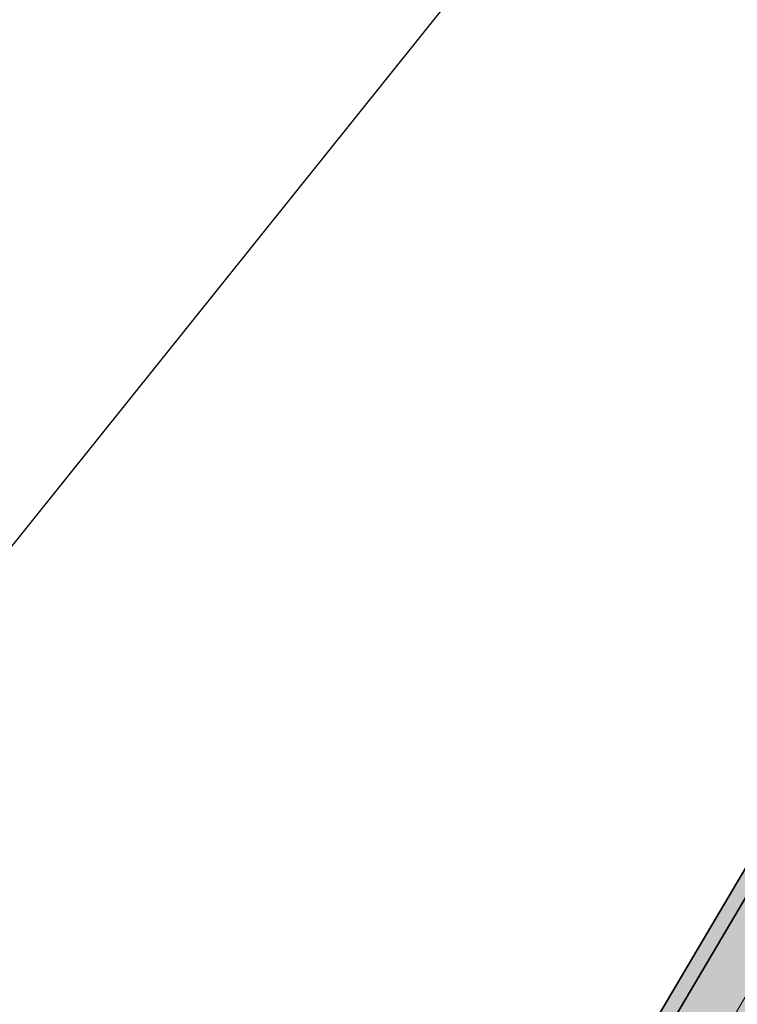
# Model space of a CAD drawing. Header units: metres. Extents: x 154038 to 155227, y 461678 to 462519.
# Tile 50 of 656: x 154293 to 154300, y 462054 to 462064. Entities that reach past the tile are written whole.
import ezdxf
from ezdxf import colors
from ezdxf.entities.mleader import LeaderData, LeaderLine
from ezdxf.math import Vec2, Vec3

# ---------------------------------------------------------------- set-up
doc = ezdxf.new("R2010")
doc.units = ezdxf.units.M
for name, color, linetype, lineweight in [('N-WE-KG-WERKGRENS-G', 1, 'Continuous', 35), ('N-WE-VH-KANTOPSLUITING_TROTTOIRBAND_130 150-G', 2, 'Continuous', 0), ('N-WE-VH-KANTVERHARDING_MOLGOOT-G', 6, 'Continuous', 18), ('N-WE-VH-VERHARDING_STRAATBAKSTEEN_Rijbaan-KV_DF-G', 160, 'Continuous', 35)]:
    doc.layers.add(name, color=color, linetype=linetype, lineweight=lineweight)
for name, color, linetype, lineweight, true_color in [('N-WE-VH-KANTOPSLUITING_TROTTOIRBAND_130 150-V', 7, 'Continuous', 5, 0xa7a8aa), ('N-WE-VH-KANTVERHARDING_MOLGOOT-V', 7, 'Continuous', 18, 0xb76059), ('N-WE-VH-VERHARDING_STRAATBAKSTEEN_Rijbaan-KV_DF-V', 7, 'Continuous', 18, 0xb33d26)]:
    doc.layers.add(name, color=color, linetype=linetype, lineweight=lineweight, true_color=true_color)
doc.layers.add('X-XX-AL-HULP-T', color=7, linetype='Continuous')
doc.styles.add('maatvoering', font='arial.ttf')

# ---------------------------------------------------------------- blocks, each defined once
blk = doc.blocks.new('_Dot')
at = {"color": 0, "linetype": 'ByBlock', "lineweight": -2}
blk.add_line((-0.5, 0), (-1, 0), dxfattribs=at)
at = {"color": 0, "linetype": 'ByBlock', "const_width": 0.5}
blk.add_lwpolyline([(-0.25, 0, 1), (0.25, 0, 1)], format="xyb", close=True, dxfattribs=at)

msp = doc.modelspace()

# ---------------------------------------------------------------- hatches: boundary and pattern name
at = {"layer": 'N-WE-VH-KANTOPSLUITING_TROTTOIRBAND_130 150-V'}
h = msp.add_hatch(color=256, dxfattribs=at)
h.dxf.hatch_style = 1
edge = h.paths.add_edge_path()
edge.add_arc((154316.7007223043, 462068.4799535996), 2.000000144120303, 252.7032247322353, 333.257784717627, ccw=False)
edge.add_arc((154313.1334630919, 462057.0210789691), 10.00129754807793, 72.70910643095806, 149.4192959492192)
edge.add_line((154304.5232118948, 462062.1092541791), (154281.4008986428, 462022.9723146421))
edge.add_line((154281.4008986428, 462022.9723146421), (154284.9895646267, 462020.85211158))
edge.add_line((154284.9895646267, 462020.85211158), (154283.8632318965, 462016.2799413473))
edge.add_line((154283.8632318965, 462016.2799413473), (154283.7182008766, 462016.3166251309))
edge.add_line((154283.7182008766, 462016.3166251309), (154284.8172414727, 462020.7796980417))
edge.add_line((154284.8172414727, 462020.7796980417), (154281.1954543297, 462022.9194692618))
edge.add_line((154281.1954543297, 462022.9194692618), (154304.2231416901, 462061.8962445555))
edge.add_arc((154313.1332879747, 462057.0098645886), 10.16205766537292, 72.72686998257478, 151.259360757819, ccw=False)
edge.add_arc((154316.700722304, 462068.4799536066), 1.85000015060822, 252.7032249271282, 333.2586910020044)
edge.add_line((154318.3528597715, 462067.6475220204), (154318.4868026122, 462067.5799993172))
at = {"layer": 'N-WE-VH-KANTVERHARDING_MOLGOOT-V'}
h = msp.add_hatch(color=256, dxfattribs=at)
h.dxf.hatch_style = 1
edge = h.paths.add_edge_path()
edge.add_line((154353.9603339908, 462153.7867322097), (154355.7628846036, 462164.1322223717))
edge.add_line((154355.7628846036, 462164.1322223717), (154352.1387758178, 462165.04183881))
edge.add_line((154352.1387758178, 462165.04183881), (154342.0407687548, 462124.7020604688))
edge.add_line((154342.0407687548, 462124.7020604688), (154335.4473333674, 462104.7467881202))
edge.add_line((154335.4473333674, 462104.7467881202), (154327.4245828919, 462085.3096333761))
edge.add_line((154327.4245828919, 462085.3096333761), (154318.4863874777, 462067.5791758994))
edge.add_arc((154316.7003034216, 462068.4804011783), 2.000575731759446, 251.8420764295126, 333.22532556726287, ccw=False)
edge.add_arc((154313.133468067, 462057.0210730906), 10.0013048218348, 72.88444778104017, 149.4192810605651)
edge.add_line((154304.52321193, 462062.1092542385), (154281.4008986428, 462022.9723146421))
edge.add_line((154281.4008986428, 462022.9723146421), (154281.8313814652, 462022.7179830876))
edge.add_line((154281.8313814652, 462022.7179830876), (154304.9536947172, 462061.8549226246))
edge.add_arc((154313.1328683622, 462057.0226231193), 9.500000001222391, 72.70322324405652, 149.4251791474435, ccw=False)
edge.add_arc((154316.700722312, 462068.4799534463), 2.49999999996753, 252.7032232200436, 333.2439932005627)
edge.add_line((154318.9330516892, 462067.3544733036), (154327.8795577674, 462085.1014164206))
edge.add_line((154327.8795577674, 462085.1014164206), (154335.9164138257, 462104.5727455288))
edge.add_line((154335.9164138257, 462104.5727455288), (154342.5212965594, 462124.562663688))
edge.add_line((154342.5212965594, 462124.562663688), (154352.5023382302, 462164.435079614))
edge.add_line((154352.5023382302, 462164.435079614), (154355.1934000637, 462163.7766586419))
edge.add_line((154355.1934000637, 462163.7766586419), (154353.4753339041, 462153.9082843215))
edge.add_line((154353.4753339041, 462153.9082843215), (154345.8849911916, 462123.5868862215))
edge.add_line((154345.8849911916, 462123.5868862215), (154339.1999770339, 462103.3544473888))
edge.add_line((154339.1999770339, 462103.3544473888), (154331.0643818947, 462083.6438977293))
edge.add_line((154331.0643818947, 462083.6438977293), (154321.4475125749, 462064.5671731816))
edge.add_line((154321.4475125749, 462064.5671731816), (154318.8886288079, 462060.2407197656))
edge.add_line((154318.8886288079, 462060.2407197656), (154316.4648734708, 462061.674251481))
edge.add_arc((154313.6649621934, 462056.9402788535), 5.499999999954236, 59.39777921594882, 149.4251789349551)
edge.add_line((154308.9296511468, 462059.7379259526), (154294.9713985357, 462036.112119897))
edge.add_arc((154299.7067095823, 462033.3144727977), 5.500000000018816, 149.4251789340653, 239.278439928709)
edge.add_line((154296.8969441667, 462028.5863422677), (154310.0954543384, 462020.7429214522))
edge.add_arc((154317.2452423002, 462033.5494498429), 14.66719595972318, 240.8257072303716, 248.928788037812)
edge.add_line((154311.9719746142, 462019.8629862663), (154334.2136220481, 462010.6888172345))
edge.add_arc((154336.310842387, 462015.7732706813), 5.500000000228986, 247.5849764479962, 256.0899883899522)
edge.add_line((154334.9886552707, 462010.434560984), (154350.479603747, 462006.5980660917))
edge.add_arc((154349.3978142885, 462002.2300308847), 4.500000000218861, 59.37977109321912, 76.08998839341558, ccw=False)
edge.add_line((154351.6898680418, 462006.102561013), (154352.3713960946, 462005.6991815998))
edge.add_arc((154355.1727951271, 462010.4322739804), 5.500000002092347, 239.3797710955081, 256.0899883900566)
edge.add_line((154353.8506080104, 462005.0935642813), (154356.8576089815, 462004.3488491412))
edge.add_line((154356.8576089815, 462004.3488491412), (154367.4052634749, 462001.6844520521))
edge.add_line((154367.4052634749, 462001.6844520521), (154370.4753142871, 462000.9089501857))
edge.add_arc((154371.819281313, 462006.2421981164), 5.499980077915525, 255.8560722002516, 334.798950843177)
edge.add_line((154376.7957691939, 462003.9003293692), (154378.8076092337, 462008.1754894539))
edge.add_arc((154373.8311063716, 462010.5173731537), 5.499999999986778, 334.7988763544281, 345.8749618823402)
edge.add_line((154379.1648164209, 462009.1751596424), (154402.0143723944, 462099.975099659))
edge.add_line((154402.0143723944, 462099.975099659), (154406.3783169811, 462098.8769249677))
edge.add_line((154406.3783169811, 462098.8769249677), (154396.8467126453, 462061.0000794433))
edge.add_line((154396.8467126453, 462061.0000794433), (154397.3315953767, 462060.8780600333))
edge.add_line((154397.3315953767, 462060.8780600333), (154406.9852191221, 462099.2397882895))
edge.add_line((154406.9852191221, 462099.2397882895), (154401.6515090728, 462100.5820018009))
edge.add_line((154401.6515090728, 462100.5820018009), (154378.6799336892, 462009.2971790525))
edge.add_arc((154373.8311063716, 462010.5173731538), 5.000000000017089, 334.79887635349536, 345.87496188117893, ccw=False)
edge.add_line((154378.3551998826, 462008.3883879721), (154376.3433598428, 462004.1132278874))
edge.add_arc((154371.8192663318, 462006.2422130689), 4.999999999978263, 255.8233322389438, 334.798876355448, ccw=False)
edge.add_line((154370.594703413, 462001.3944872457), (154356.9789372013, 462004.8339066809))
edge.add_line((154356.9789372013, 462004.8339066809), (154353.9708068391, 462005.5789015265))
edge.add_arc((154355.1727951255, 462010.4322739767), 4.999999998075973, 239.37977108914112, 256.08998839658, ccw=False)
edge.add_line((154352.6260687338, 462006.1294627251), (154351.944540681, 462006.5328421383))
edge.add_arc((154349.3978142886, 462002.2300308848), 5.000000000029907, 59.37977109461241, 76.08998839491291)
edge.add_line((154350.5998025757, 462007.0834033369), (154335.1088540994, 462010.9198982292))
edge.add_arc((154336.3108423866, 462015.7732706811), 4.999999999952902, 247.5849764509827, 256.0899883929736, ccw=False)
edge.add_line((154334.4042784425, 462011.1510402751), (154312.1571632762, 462020.327464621))
edge.add_arc((154317.2452423, 462033.549449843), 14.16719595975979, 240.8527758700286, 248.95229696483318, ccw=False)
edge.add_line((154310.3450331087, 462021.1762305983), (154297.1523773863, 462029.0161723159))
edge.add_arc((154299.7067095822, 462033.3144727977), 4.99999999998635, 149.425178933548, 239.2784399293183, ccw=False)
edge.add_line((154295.4018813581, 462035.8577883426), (154309.3601339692, 462059.4835943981))
edge.add_arc((154313.6649621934, 462056.9402788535), 4.999999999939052, 59.39777921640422, 149.425178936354, ccw=False)
edge.add_line((154316.2103360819, 462061.243890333), (154319.064452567, 462059.5558212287))
edge.add_line((154319.064452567, 462059.5558212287), (154321.8864262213, 462064.3270959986))
edge.add_line((154321.8864262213, 462064.3270959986), (154331.5193567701, 462083.4356807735))
edge.add_line((154331.5193567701, 462083.4356807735), (154339.669057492, 462103.1804047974))
edge.add_line((154339.669057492, 462103.1804047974), (154346.3655189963, 462123.4474894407))
edge.add_line((154346.3655189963, 462123.4474894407), (154353.9603339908, 462153.7867322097))
at = {"layer": 'N-WE-VH-VERHARDING_STRAATBAKSTEEN_Rijbaan-KV_DF-V'}
h = msp.add_hatch(color=256, dxfattribs=at)
h.dxf.hatch_style = 1
edge = h.paths.add_edge_path()
edge.add_line((154346.3655189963, 462123.4474894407), (154339.6690574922, 462103.1804047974))
edge.add_line((154339.6690574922, 462103.1804047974), (154331.5193567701, 462083.4356807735))
edge.add_line((154331.5193567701, 462083.4356807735), (154321.8864262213, 462064.3270959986))
edge.add_line((154321.8864262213, 462064.3270959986), (154319.064452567, 462059.5558212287))
edge.add_line((154319.064452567, 462059.5558212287), (154316.2103360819, 462061.243890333))
edge.add_arc((154313.6649621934, 462056.9402788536), 4.999999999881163, 59.39777921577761, 149.4251789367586)
edge.add_line((154309.3601339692, 462059.4835943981), (154295.4018813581, 462035.8577883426))
edge.add_arc((154299.7067095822, 462033.3144727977), 4.999999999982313, 149.425178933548, 239.2784399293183)
edge.add_line((154297.1523773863, 462029.0161723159), (154310.3450331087, 462021.1762305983))
edge.add_arc((154317.2452423, 462033.549449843), 14.16719595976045, 240.8527758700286, 248.9522969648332)
edge.add_line((154312.1571632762, 462020.327464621), (154334.4042784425, 462011.1510402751))
edge.add_arc((154336.3108423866, 462015.7732706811), 4.999999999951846, 247.5849764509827, 256.0899883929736)
edge.add_line((154335.1088540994, 462010.9198982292), (154350.5998025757, 462007.0834033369))
edge.add_arc((154349.3978142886, 462002.2300308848), 5.000000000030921, 59.37977109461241, 76.0899883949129, ccw=False)
edge.add_line((154351.944540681, 462006.5328421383), (154352.6260687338, 462006.1294627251))
edge.add_arc((154355.1727951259, 462010.4322739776), 4.999999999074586, 239.3797710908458, 256.0899883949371)
edge.add_line((154353.9708068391, 462005.5789015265), (154356.9781779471, 462004.8340984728))
edge.add_line((154356.9781779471, 462004.8340984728), (154367.5271780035, 462002.1693614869))
edge.add_line((154367.5271780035, 462002.1693614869), (154370.594703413, 462001.3944872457))
edge.add_arc((154371.8192663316, 462006.2422130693), 5.000000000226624, 255.8233322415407, 334.7988763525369)
edge.add_line((154376.3433598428, 462004.1132278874), (154378.3551998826, 462008.3883879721))
edge.add_arc((154373.8311063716, 462010.5173731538), 5.000000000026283, 334.7988763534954, 345.8749618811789)
edge.add_line((154378.6799336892, 462009.2971790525), (154401.6515090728, 462100.5820018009))
edge.add_line((154401.6515090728, 462100.5820018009), (154406.9852191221, 462099.2397882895))
edge.add_line((154406.9852191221, 462099.2397882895), (154397.3315953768, 462060.8780600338))
edge.add_line((154397.3315953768, 462060.8780600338), (154396.6527595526, 462061.0488872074))
edge.add_line((154396.6527595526, 462061.0488872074), (154394.6715745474, 462053.1760217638))
edge.add_line((154394.6715745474, 462053.1760217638), (154395.3511736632, 462053.0050023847))
edge.add_line((154395.3511736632, 462053.0050023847), (154390.2256132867, 462032.6401919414))
edge.add_line((154390.2256132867, 462032.6401919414), (154389.5467596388, 462032.8109482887))
edge.add_line((154389.5467596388, 462032.8109482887), (154388.7372010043, 462029.5939109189))
edge.add_line((154388.7372010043, 462029.5939109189), (154389.4156288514, 462029.4214625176))
edge.add_line((154389.4156288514, 462029.4214625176), (154383.7651946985, 462006.9676746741))
edge.add_line((154383.7651946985, 462006.9676746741), (154376.807218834, 461992.1819759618))
edge.add_arc((154381.331312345, 461990.0529907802), 4.999999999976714, 154.7988763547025, 166.0156035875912)
edge.add_line((154376.4795044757, 461991.2612789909), (154371.1051861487, 461969.68365288))
edge.add_line((154371.1051861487, 461969.68365288), (154363.8723419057, 461953.1420104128))
edge.add_arc((154368.4536651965, 461951.1389210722), 5.000088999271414, 156.3836358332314, 248.3411709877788)
edge.add_line((154366.60823727, 461946.491848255), (154366.6592998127, 461946.4715747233))
edge.add_line((154366.6592998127, 461946.4715747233), (154352.2416857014, 461952.1958481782))
edge.add_arc((154354.0386536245, 461956.8622859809), 5.000473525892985, 248.939130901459, 336.380420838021)
edge.add_line((154358.6202168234, 461954.8587855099), (154365.8806715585, 461971.4635736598))
edge.add_line((154365.8806715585, 461971.4635736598), (154371.1315098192, 461992.5091953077))
edge.add_arc((154366.27970195, 461993.7174835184), 4.999999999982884, 346.0156035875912, 435.8233322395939)
edge.add_line((154367.5042648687, 461998.5652093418), (154356.1296396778, 462001.438503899))
edge.add_line((154356.1296396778, 462001.438503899), (154353.1565705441, 462002.1748154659))
edge.add_arc((154351.9545822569, 461997.321443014), 4.99999999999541, 76.08998839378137, 92.77818827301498)
edge.add_line((154351.7122345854, 462002.315566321), (154350.8803402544, 462002.2858641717))
edge.add_arc((154350.6379925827, 462007.2799874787), 4.999999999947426, 256.0899883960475, 272.778188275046, ccw=False)
edge.add_line((154349.4360042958, 462002.4266150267), (154337.7325265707, 462005.3251033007))
edge.add_arc((154337.2517312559, 462003.38375432), 1.999999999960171, 76.08998839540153, 165.7499673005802)
edge.add_line((154335.3132697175, 462003.8760620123), (154335.1888994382, 462003.3863540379))
edge.add_line((154335.1888994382, 462003.3863540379), (154331.809089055, 462004.2350527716))
edge.add_line((154331.809089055, 462004.2350527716), (154332.0188515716, 462005.1214022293))
edge.add_arc((154330.0726110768, 462005.5819974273), 1.999999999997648, 346.6854067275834, 427.584976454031)
edge.add_line((154330.8352366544, 462007.4308895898), (154310.3759552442, 462015.8698735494))
edge.add_arc((154317.2452423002, 462033.5494498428), 18.96719595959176, 240.6390520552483, 248.76667882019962, ccw=False)
edge.add_line((154307.9454396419, 462017.0186243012), (154294.2962136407, 462025.129890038))
edge.add_arc((154292.7636143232, 462022.5509097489), 2.999999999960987, 59.27843992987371, 165.8531268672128)
edge.add_line((154289.8545971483, 462023.2841348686), (154287.8359008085, 462015.2751044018))
edge.add_line((154287.8359008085, 462015.2751044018), (154283.8632318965, 462016.2799413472))
edge.add_line((154283.8632318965, 462016.2799413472), (154284.9895646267, 462020.85211158))
edge.add_line((154284.9895646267, 462020.85211158), (154281.4008986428, 462022.9723146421))
edge.add_line((154281.4008986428, 462022.9723146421), (154304.5232118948, 462062.1092541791))
edge.add_arc((154313.1334630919, 462057.0210789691), 10.00129754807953, 72.70910643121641, 149.419295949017, ccw=False)
edge.add_arc((154316.7007223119, 462068.4799534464), 2.000000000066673, 252.7032232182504, 333.2466271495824)
edge.add_line((154318.4866272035, 462067.5796514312), (154327.4245828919, 462085.3096333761))
edge.add_line((154327.4245828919, 462085.3096333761), (154335.4473333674, 462104.7467881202))
edge.add_line((154335.4473333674, 462104.7467881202), (154342.0407687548, 462124.7020604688))
edge.add_line((154342.0407687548, 462124.7020604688), (154352.1387758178, 462165.04183881))
edge.add_line((154352.1387758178, 462165.04183881), (154355.7628846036, 462164.1322223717))
edge.add_line((154355.7628846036, 462164.1322223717), (154353.9603339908, 462153.7867322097))
edge.add_line((154353.9603339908, 462153.7867322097), (154346.3655189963, 462123.4474894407))
edge = h.paths.add_edge_path(flags=17)
edge.add_arc((154735.5031688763, 462271.5015979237), 4.999999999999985, 125.9385176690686, 138.150287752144, ccw=False)
edge.add_line((154732.5685849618, 462275.549834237), (154735.8470371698, 462277.9263983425))
edge.add_arc((154736.4339539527, 462277.1167510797), 1.000000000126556, 44.27258667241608, 125.93851766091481, ccw=False)
edge.add_line((154737.1499807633, 462277.8148238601), (154732.334294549, 462282.9696525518))
edge.add_arc((154731.6182677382, 462282.2715797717), 1.000000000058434, -54.06148233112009, 44.272586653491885, ccw=False)
edge.add_line((154732.2051845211, 462281.4619325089), (154729.9240080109, 462279.8082978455))
edge.add_arc((154735.7931758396, 462271.7118252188), 9.999999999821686, 125.9385176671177, 159.8812514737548)
edge.add_line((154726.4033583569, 462275.1514949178), (154712.1371545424, 462236.2067526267))
edge.add_arc((154709.3202092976, 462237.2386535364), 3.000000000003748, 249.8812514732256, 339.8812514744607, ccw=False)
edge.add_line((154708.2883083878, 462234.4217082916), (154663.7725424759, 462250.7286845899))
edge.add_line((154663.7725424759, 462250.7286845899), (154656.1079703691, 462250.0630933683))
edge.add_line((154656.1079703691, 462250.0630933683), (154584.3613417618, 462276.2290524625))
edge.add_arc((154586.0632988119, 462280.9304984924), 5.000025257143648, 159.6304989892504, 250.09938210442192, ccw=False)
edge.add_line((154581.3759381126, 462282.6708726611), (154586.6440892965, 462297.0625800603))
edge.add_line((154586.6440892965, 462297.0625800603), (154545.8382322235, 462312.2135262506))
edge.add_line((154545.8382322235, 462312.2135262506), (154543.9238186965, 462307.0574598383))
edge.add_line((154543.9238186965, 462307.0574598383), (154578.6714521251, 462294.1558922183))
edge.add_arc((154577.6272265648, 462291.3434923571), 3.000000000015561, -20.21334639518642, 69.63036995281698, ccw=False)
edge.add_line((154580.442464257, 462290.3069419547), (154576.1003610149, 462278.5139286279))
edge.add_arc((154571.4082981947, 462280.2415126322), 5.000000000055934, 301.49318088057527, 339.7866536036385, ccw=False)
edge.add_arc((154579.2442544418, 462267.4509774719), 9.999999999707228, 121.4931808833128, 159.6303699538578)
edge.add_line((154569.869588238, 462270.9317293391), (154560.0751634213, 462244.5540653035))
edge.add_arc((154557.2717091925, 462245.6220748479), 2.999999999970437, 249.9106884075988, 339.14506041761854, ccw=False)
edge.add_line((154556.2412556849, 462242.8045998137), (154537.0470548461, 462249.8246199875))
edge.add_arc((154536.360085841, 462247.9463032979), 2.000000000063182, 69.9106884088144, 159.7067651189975)
edge.add_line((154534.484226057, 462248.6399531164), (154518.7866293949, 462206.1884314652))
edge.add_line((154518.7866293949, 462206.1884314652), (154517.1266457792, 462201.6684760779))
edge.add_line((154517.1266457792, 462201.6684760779), (154504.0308506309, 462166.2479160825))
edge.add_line((154504.0308506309, 462166.2479160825), (154508.5329932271, 462164.5833704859))
edge.add_line((154508.5329932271, 462164.5833704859), (154521.6305956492, 462200.0088186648))
edge.add_line((154521.6305956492, 462200.0088186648), (154523.2905399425, 462204.5286669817))
edge.add_line((154523.2905399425, 462204.5286669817), (154536.2906664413, 462239.6853322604))
edge.add_arc((154540.9803159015, 462237.9512077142), 5.000000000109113, 69.91068840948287, 159.706765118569, ccw=False)
edge.add_line((154542.6977384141, 462242.6469994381), (154554.4056087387, 462238.3650037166))
edge.add_arc((154557.1538001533, 462245.8775869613), 7.999466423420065, 249.90688527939, 339.6332798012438)
edge.add_line((154564.6531743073, 462243.093552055), (154574.4386699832, 462269.447448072))
edge.add_arc((154579.1259759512, 462267.7069990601), 5.000000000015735, 69.96311292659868, 159.6294766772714, ccw=False)
edge.add_line((154580.8391011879, 462272.4043602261), (154655.4630948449, 462245.1890275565))
edge.add_line((154655.4630948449, 462245.1890275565), (154663.1240823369, 462245.8543074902))
edge.add_line((154663.1240823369, 462245.8543074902), (154713.9613245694, 462227.2316535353))
edge.add_line((154713.9613245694, 462227.2316535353), (154727.5885351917, 462264.4320337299))
edge.add_arc((154730.4054804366, 462263.4001328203), 2.999999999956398, 69.882642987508, 159.8812514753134, ccw=False)
edge.add_line((154731.4373129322, 462266.2171031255), (154749.540967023, 462259.5858871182))
edge.add_line((154749.540967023, 462259.5858871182), (154751.0397480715, 462263.6249638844))
edge.add_line((154751.0397480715, 462263.6249638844), (154734.4045412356, 462269.7183000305))
edge.add_arc((154736.1283149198, 462274.4117704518), 5.000006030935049, 197.6182283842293, 249.83320066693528, ccw=False)
edge.add_arc((154733.2690260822, 462273.5037486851), 2.000000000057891, 138.1345799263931, 197.6182116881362, ccw=False)
edge.add_line((154731.7795971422, 462274.8385151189), (154731.7786818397, 462274.8374930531))
edge = h.paths.add_edge_path(flags=0)
edge.add_arc((154536.360085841, 462247.9463032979), 2.000000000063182, 69.9106884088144, 159.7067651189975, ccw=False)
edge.add_arc((154536.360085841, 462247.9463032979), 2.000000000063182, 69.9106884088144, 159.7067651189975)
edge = h.paths.add_edge_path(flags=0)
edge.add_arc((154735.7931758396, 462271.7118252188), 9.999999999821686, 125.93851766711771, 159.8812514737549, ccw=False)
edge.add_arc((154735.7931758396, 462271.7118252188), 9.999999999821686, 125.9385176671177, 159.8812514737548)
edge = h.paths.add_edge_path(flags=17)
edge.add_arc((154735.5031688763, 462271.5015979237), 4.999999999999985, 125.9385176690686, 138.150287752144)
edge.add_line((154731.7795971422, 462274.8385151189), (154731.7786818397, 462274.8374930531))
edge.add_arc((154733.2690260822, 462273.5037486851), 2.000000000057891, 138.134579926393, 197.6182116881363)
edge.add_arc((154736.1283149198, 462274.4117704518), 5.000006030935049, 197.6182283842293, 249.8332006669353)
edge.add_line((154751.0397480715, 462263.6249638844), (154734.4045412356, 462269.7183000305))
edge.add_line((154749.540967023, 462259.5858871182), (154751.0397480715, 462263.6249638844))
edge.add_line((154731.4373129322, 462266.2171031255), (154749.540967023, 462259.5858871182))
edge.add_arc((154730.4054804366, 462263.4001328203), 2.999999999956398, 69.88264298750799, 159.8812514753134)
edge.add_line((154713.9613245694, 462227.2316535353), (154727.5885351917, 462264.4320337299))
edge.add_line((154663.1240823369, 462245.8543074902), (154713.9613245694, 462227.2316535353))
edge.add_line((154655.4630948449, 462245.1890275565), (154663.1240823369, 462245.8543074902))
edge.add_line((154580.8391011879, 462272.4043602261), (154655.4630948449, 462245.1890275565))
edge.add_arc((154579.1259759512, 462267.7069990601), 5.000000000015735, 69.96311292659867, 159.6294766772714)
edge.add_line((154564.6531743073, 462243.093552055), (154574.4386699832, 462269.447448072))
edge.add_arc((154557.1538001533, 462245.8775869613), 7.999466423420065, 249.90688527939, 339.6332798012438)
edge.add_line((154542.6977384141, 462242.6469994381), (154554.4056087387, 462238.3650037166))
edge.add_arc((154540.9803159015, 462237.9512077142), 5.000000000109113, 69.9106884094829, 159.706765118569)
edge.add_line((154523.2905399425, 462204.5286669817), (154536.2906664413, 462239.6853322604))
edge.add_line((154521.6305956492, 462200.0088186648), (154523.2905399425, 462204.5286669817))
edge.add_line((154508.5329932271, 462164.5833704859), (154521.6305956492, 462200.0088186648))
edge.add_line((154504.0308506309, 462166.2479160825), (154508.5329932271, 462164.5833704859))
edge.add_line((154517.1266457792, 462201.6684760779), (154504.0308506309, 462166.2479160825))
edge.add_line((154518.7866293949, 462206.1884314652), (154517.1266457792, 462201.6684760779))
edge.add_line((154534.484226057, 462248.6399531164), (154518.7866293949, 462206.1884314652))
edge.add_arc((154536.360085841, 462247.9463032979), 2.000000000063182, 69.9106884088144, 159.7067651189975)
edge.add_line((154556.2412556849, 462242.8045998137), (154537.0470548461, 462249.8246199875))
edge.add_arc((154557.2717091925, 462245.6220748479), 2.999999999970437, 249.9106884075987, 339.1450604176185)
edge.add_line((154569.869588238, 462270.9317293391), (154560.0751634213, 462244.5540653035))
edge.add_arc((154579.2442544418, 462267.4509774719), 9.999999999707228, 121.4931808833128, 159.6303699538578)
edge.add_arc((154571.4082981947, 462280.2415126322), 5.000000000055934, 301.4931808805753, 339.7866536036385)
edge.add_line((154580.442464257, 462290.3069419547), (154576.1003610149, 462278.5139286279))
edge.add_arc((154577.6272265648, 462291.3434923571), 3.000000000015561, 339.7866536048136, 429.6303699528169)
edge.add_line((154543.9238186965, 462307.0574598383), (154578.6714521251, 462294.1558922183))
edge.add_line((154545.8382322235, 462312.2135262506), (154543.9238186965, 462307.0574598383))
edge.add_line((154586.6440892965, 462297.0625800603), (154545.8382322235, 462312.2135262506))
edge.add_line((154581.3759381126, 462282.6708726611), (154586.6440892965, 462297.0625800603))
edge.add_arc((154586.0632988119, 462280.9304984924), 5.000025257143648, 159.6304989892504, 250.0993821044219)
edge.add_line((154656.1079703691, 462250.0630933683), (154584.3613417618, 462276.2290524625))
edge.add_line((154663.7725424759, 462250.7286845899), (154656.1079703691, 462250.0630933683))
edge.add_line((154708.2883083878, 462234.4217082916), (154663.7725424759, 462250.7286845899))
edge.add_arc((154709.3202092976, 462237.2386535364), 3.000000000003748, 249.8812514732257, 339.8812514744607)
edge.add_line((154726.4033583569, 462275.1514949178), (154712.1371545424, 462236.2067526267))
edge.add_arc((154735.7931758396, 462271.7118252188), 9.999999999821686, 125.9385176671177, 159.8812514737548)
edge.add_line((154732.2051845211, 462281.4619325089), (154729.9240080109, 462279.8082978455))
edge.add_arc((154731.6182677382, 462282.2715797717), 1.000000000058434, 305.9385176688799, 404.2725866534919)
edge.add_line((154732.334294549, 462282.9696525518), (154737.1499807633, 462277.8148238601))
edge.add_arc((154736.4339539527, 462277.1167510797), 1.000000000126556, 44.27258667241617, 125.9385176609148)
edge.add_line((154735.8470371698, 462277.9263983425), (154732.5685849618, 462275.549834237))
edge = h.paths.add_edge_path(flags=0)
edge.add_arc((154736.1283149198, 462274.4117704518), 5.000006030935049, 197.6182283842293, 249.8332006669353)
edge.add_arc((154736.1283149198, 462274.4117704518), 5.000006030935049, 197.6182283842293, 249.8332006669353)
edge = h.paths.add_edge_path(flags=0)
edge.add_arc((154733.2690260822, 462273.5037486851), 2.000000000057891, 138.134579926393, 197.6182116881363)
edge.add_arc((154733.2690260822, 462273.5037486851), 2.000000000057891, 138.134579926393, 197.6182116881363)
edge = h.paths.add_edge_path(flags=0)
edge.add_line((154731.7795971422, 462274.8385151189), (154731.7786818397, 462274.8374930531))
edge.add_line((154731.7795971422, 462274.8385151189), (154731.7786818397, 462274.8374930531))
edge = h.paths.add_edge_path(flags=0)
edge.add_arc((154735.5031688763, 462271.5015979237), 4.999999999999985, 125.9385176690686, 138.150287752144)
edge.add_arc((154735.5031688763, 462271.5015979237), 4.999999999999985, 125.9385176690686, 138.150287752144)
edge = h.paths.add_edge_path(flags=0)
edge.add_line((154732.2051845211, 462281.4619325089), (154729.9240080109, 462279.8082978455))
edge.add_line((154732.2051845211, 462281.4619325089), (154729.9240080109, 462279.8082978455))
edge = h.paths.add_edge_path(flags=0)
edge.add_arc((154731.6182677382, 462282.2715797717), 1.000000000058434, 305.9385176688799, 404.2725866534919)
edge.add_arc((154731.6182677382, 462282.2715797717), 1.000000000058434, 305.9385176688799, 404.2725866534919)
edge = h.paths.add_edge_path(flags=0)
edge.add_line((154737.1499807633, 462277.8148238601), (154732.334294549, 462282.9696525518))
edge.add_line((154737.1499807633, 462277.8148238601), (154732.334294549, 462282.9696525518))
edge = h.paths.add_edge_path(flags=0)
edge.add_arc((154736.4339539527, 462277.1167510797), 1.000000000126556, 44.27258667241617, 125.9385176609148)
edge.add_arc((154736.4339539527, 462277.1167510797), 1.000000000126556, 44.27258667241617, 125.9385176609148)
edge = h.paths.add_edge_path(flags=0)
edge.add_line((154732.5685849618, 462275.549834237), (154735.8470371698, 462277.9263983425))
edge.add_line((154732.5685849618, 462275.549834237), (154735.8470371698, 462277.9263983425))
edge = h.paths.add_edge_path(flags=0)
edge.add_line((154556.2412556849, 462242.8045998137), (154537.0470548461, 462249.8246199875))
edge.add_line((154556.2412556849, 462242.8045998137), (154537.0470548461, 462249.8246199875))
edge = h.paths.add_edge_path(flags=0)
edge.add_arc((154557.2717091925, 462245.6220748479), 2.999999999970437, 249.9106884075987, 339.1450604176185)
edge.add_arc((154557.2717091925, 462245.6220748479), 2.999999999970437, 249.9106884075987, 339.1450604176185)
edge = h.paths.add_edge_path(flags=0)
edge.add_line((154569.869588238, 462270.9317293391), (154560.0751634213, 462244.5540653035))
edge.add_line((154569.869588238, 462270.9317293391), (154560.0751634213, 462244.5540653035))
edge = h.paths.add_edge_path(flags=0)
edge.add_arc((154579.2442544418, 462267.4509774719), 9.999999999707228, 121.4931808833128, 159.6303699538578)
edge.add_arc((154579.2442544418, 462267.4509774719), 9.999999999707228, 121.4931808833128, 159.6303699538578)
edge = h.paths.add_edge_path(flags=0)
edge.add_arc((154571.4082981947, 462280.2415126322), 5.000000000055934, 301.4931808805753, 339.7866536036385)
edge.add_arc((154571.4082981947, 462280.2415126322), 5.000000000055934, 301.4931808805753, 339.7866536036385)
edge = h.paths.add_edge_path(flags=0)
edge.add_line((154580.442464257, 462290.3069419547), (154576.1003610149, 462278.5139286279))
edge.add_line((154580.442464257, 462290.3069419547), (154576.1003610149, 462278.5139286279))
edge = h.paths.add_edge_path(flags=0)
edge.add_arc((154577.6272265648, 462291.3434923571), 3.000000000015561, 339.7866536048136, 429.6303699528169)
edge.add_arc((154577.6272265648, 462291.3434923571), 3.000000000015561, 339.7866536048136, 429.6303699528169)
edge = h.paths.add_edge_path(flags=0)
edge.add_line((154543.9238186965, 462307.0574598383), (154578.6714521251, 462294.1558922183))
edge.add_line((154543.9238186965, 462307.0574598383), (154578.6714521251, 462294.1558922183))
edge = h.paths.add_edge_path(flags=0)
edge.add_line((154545.8382322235, 462312.2135262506), (154543.9238186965, 462307.0574598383))
edge.add_line((154545.8382322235, 462312.2135262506), (154543.9238186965, 462307.0574598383))
edge = h.paths.add_edge_path(flags=0)
edge.add_line((154586.6440892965, 462297.0625800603), (154545.8382322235, 462312.2135262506))
edge.add_line((154586.6440892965, 462297.0625800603), (154545.8382322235, 462312.2135262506))
edge = h.paths.add_edge_path(flags=0)
edge.add_line((154581.3759381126, 462282.6708726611), (154586.6440892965, 462297.0625800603))
edge.add_line((154581.3759381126, 462282.6708726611), (154586.6440892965, 462297.0625800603))
edge = h.paths.add_edge_path(flags=0)
edge.add_arc((154586.0632988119, 462280.9304984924), 5.000025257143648, 159.6304989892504, 250.0993821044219)
edge.add_arc((154586.0632988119, 462280.9304984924), 5.000025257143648, 159.6304989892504, 250.0993821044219)
edge = h.paths.add_edge_path(flags=0)
edge.add_line((154656.1079703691, 462250.0630933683), (154584.3613417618, 462276.2290524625))
edge.add_line((154656.1079703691, 462250.0630933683), (154584.3613417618, 462276.2290524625))
edge = h.paths.add_edge_path(flags=0)
edge.add_line((154663.7725424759, 462250.7286845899), (154656.1079703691, 462250.0630933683))
edge.add_line((154663.7725424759, 462250.7286845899), (154656.1079703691, 462250.0630933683))
edge = h.paths.add_edge_path(flags=0)
edge.add_line((154708.2883083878, 462234.4217082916), (154663.7725424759, 462250.7286845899))
edge.add_line((154708.2883083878, 462234.4217082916), (154663.7725424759, 462250.7286845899))
edge = h.paths.add_edge_path(flags=0)
edge.add_arc((154709.3202092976, 462237.2386535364), 3.000000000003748, 249.8812514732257, 339.8812514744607)
edge.add_arc((154709.3202092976, 462237.2386535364), 3.000000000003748, 249.8812514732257, 339.8812514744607)
edge = h.paths.add_edge_path(flags=0)
edge.add_line((154726.4033583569, 462275.1514949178), (154712.1371545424, 462236.2067526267))
edge.add_line((154726.4033583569, 462275.1514949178), (154712.1371545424, 462236.2067526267))
edge = h.paths.add_edge_path(flags=0)
edge.add_line((154751.0397480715, 462263.6249638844), (154734.4045412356, 462269.7183000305))
edge.add_line((154751.0397480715, 462263.6249638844), (154734.4045412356, 462269.7183000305))
edge = h.paths.add_edge_path(flags=0)
edge.add_line((154749.540967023, 462259.5858871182), (154751.0397480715, 462263.6249638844))
edge.add_line((154749.540967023, 462259.5858871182), (154751.0397480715, 462263.6249638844))
edge = h.paths.add_edge_path(flags=0)
edge.add_line((154731.4373129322, 462266.2171031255), (154749.540967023, 462259.5858871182))
edge.add_line((154731.4373129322, 462266.2171031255), (154749.540967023, 462259.5858871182))
edge = h.paths.add_edge_path(flags=0)
edge.add_arc((154730.4054804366, 462263.4001328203), 2.999999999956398, 69.88264298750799, 159.8812514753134)
edge.add_arc((154730.4054804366, 462263.4001328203), 2.999999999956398, 69.88264298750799, 159.8812514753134)
edge = h.paths.add_edge_path(flags=0)
edge.add_line((154713.9613245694, 462227.2316535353), (154727.5885351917, 462264.4320337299))
edge.add_line((154713.9613245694, 462227.2316535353), (154727.5885351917, 462264.4320337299))
edge = h.paths.add_edge_path(flags=0)
edge.add_line((154663.1240823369, 462245.8543074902), (154713.9613245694, 462227.2316535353))
edge.add_line((154663.1240823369, 462245.8543074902), (154713.9613245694, 462227.2316535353))
edge = h.paths.add_edge_path(flags=0)
edge.add_line((154655.4630948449, 462245.1890275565), (154663.1240823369, 462245.8543074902))
edge.add_line((154655.4630948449, 462245.1890275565), (154663.1240823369, 462245.8543074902))
edge = h.paths.add_edge_path(flags=0)
edge.add_line((154580.8391011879, 462272.4043602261), (154655.4630948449, 462245.1890275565))
edge.add_line((154580.8391011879, 462272.4043602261), (154655.4630948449, 462245.1890275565))
edge = h.paths.add_edge_path(flags=0)
edge.add_arc((154579.1259759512, 462267.7069990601), 5.000000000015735, 69.96311292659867, 159.6294766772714)
edge.add_arc((154579.1259759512, 462267.7069990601), 5.000000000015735, 69.96311292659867, 159.6294766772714)
edge = h.paths.add_edge_path(flags=0)
edge.add_line((154564.6531743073, 462243.093552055), (154574.4386699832, 462269.447448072))
edge.add_line((154564.6531743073, 462243.093552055), (154574.4386699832, 462269.447448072))
edge = h.paths.add_edge_path(flags=0)
edge.add_arc((154557.1538001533, 462245.8775869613), 7.999466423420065, 249.90688527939, 339.6332798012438)
edge.add_arc((154557.1538001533, 462245.8775869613), 7.999466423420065, 249.90688527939, 339.6332798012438)
edge = h.paths.add_edge_path(flags=0)
edge.add_line((154542.6977384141, 462242.6469994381), (154554.4056087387, 462238.3650037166))
edge.add_line((154542.6977384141, 462242.6469994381), (154554.4056087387, 462238.3650037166))
edge = h.paths.add_edge_path(flags=0)
edge.add_arc((154540.9803159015, 462237.9512077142), 5.000000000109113, 69.9106884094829, 159.706765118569)
edge.add_arc((154540.9803159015, 462237.9512077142), 5.000000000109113, 69.9106884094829, 159.706765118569)
edge = h.paths.add_edge_path(flags=0)
edge.add_line((154523.2905399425, 462204.5286669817), (154536.2906664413, 462239.6853322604))
edge.add_line((154523.2905399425, 462204.5286669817), (154536.2906664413, 462239.6853322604))
edge = h.paths.add_edge_path(flags=0)
edge.add_line((154521.6305956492, 462200.0088186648), (154523.2905399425, 462204.5286669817))
edge.add_line((154521.6305956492, 462200.0088186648), (154523.2905399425, 462204.5286669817))
edge = h.paths.add_edge_path(flags=0)
edge.add_line((154508.5329932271, 462164.5833704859), (154521.6305956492, 462200.0088186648))
edge.add_line((154508.5329932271, 462164.5833704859), (154521.6305956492, 462200.0088186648))
edge = h.paths.add_edge_path(flags=0)
edge.add_line((154504.0308506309, 462166.2479160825), (154508.5329932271, 462164.5833704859))
edge.add_line((154504.0308506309, 462166.2479160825), (154508.5329932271, 462164.5833704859))
edge = h.paths.add_edge_path(flags=0)
edge.add_line((154517.1266457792, 462201.6684760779), (154504.0308506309, 462166.2479160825))
edge.add_line((154517.1266457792, 462201.6684760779), (154504.0308506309, 462166.2479160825))
edge = h.paths.add_edge_path(flags=0)
edge.add_line((154518.7866293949, 462206.1884314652), (154517.1266457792, 462201.6684760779))
edge.add_line((154518.7866293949, 462206.1884314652), (154517.1266457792, 462201.6684760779))
edge = h.paths.add_edge_path(flags=0)
edge.add_line((154534.484226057, 462248.6399531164), (154518.7866293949, 462206.1884314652))
edge.add_line((154534.484226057, 462248.6399531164), (154518.7866293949, 462206.1884314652))
edge = h.paths.add_edge_path(flags=17)
edge.add_line((154302.5191957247, 462047.9045891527), (154309.3601339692, 462059.4835943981))
edge.add_arc((154313.6649621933, 462056.9402788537), 4.999999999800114, 59.39777921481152, 149.4251789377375, ccw=False)
edge.add_line((154316.2103360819, 462061.243890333), (154319.064452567, 462059.5558212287))

# ---------------------------------------------------------------- linework, layer by layer
at = {"layer": 'N-WE-KG-WERKGRENS-G', "ltscale": 0.25}
msp.add_lwpolyline([(154281.1954543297, 462022.9194692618), (154292.7092980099, 462042.4078569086), (154293.5184619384, 462043.777451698), (154304.2231416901, 462061.8962445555, -0.3163626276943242), (154314.852, 462067.055), (154316.7, 462070.58), (154316.907, 462070.433), (154317.07, 462070.238), (154317.178, 462070.009), (154317.224, 462069.759), (154317.205, 462069.506), (154317.123, 462069.266), (154319.182, 462073.063), (154319.238, 462073.165), (154321.759, 462077.813), (154324.312, 462082.52)], format="xyb", dxfattribs=at)
at = {"layer": 'N-WE-VH-KANTOPSLUITING_TROTTOIRBAND_130 150-G'}
msp.add_lwpolyline([(154318.4868026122, 462067.5799993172, -0.3667129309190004), (154316.1060799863, 462066.5703983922, 0.3477975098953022), (154304.5232118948, 462062.1092541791), (154281.4008986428, 462022.9723146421), (154284.9895646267, 462020.85211158), (154283.8632318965, 462016.2799413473), (154283.7182008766, 462016.3166251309), (154284.8172414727, 462020.7796980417), (154281.1954543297, 462022.9194692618), (154304.2231416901, 462061.8962445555, -0.3567355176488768), (154316.1506781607, 462066.7136150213, 0.3667174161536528), (154318.3528597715, 462067.6475220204)], format="xyb", close=True, dxfattribs=at)
at = {"layer": 'N-WE-VH-KANTVERHARDING_MOLGOOT-G'}
msp.add_lwpolyline([(154342.0407687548, 462124.7020604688), (154335.4473333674, 462104.7467881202), (154327.4245828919, 462085.3096333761), (154318.4863874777, 462067.5791758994, -0.3708204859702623), (154316.0768495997, 462066.5794517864, 0.3469400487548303), (154304.52321193, 462062.1092542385), (154281.4008986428, 462022.9723146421), (154281.8313814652, 462022.7179830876), (154304.9536947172, 462061.8549226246, -0.347855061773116), (154315.9574194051, 462066.0930096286, 0.3666446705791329), (154318.9330516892, 462067.3544733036), (154327.8795577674, 462085.1014164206), (154335.9164138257, 462104.5727455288), (154342.5212965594, 462124.562663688)], format="xyb", dxfattribs=at)
at = {"layer": 'N-WE-VH-VERHARDING_STRAATBAKSTEEN_Rijbaan-KV_DF-G'}
msp.add_lwpolyline([(154353.1565705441, 462002.1748154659, 0.07294497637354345), (154351.7122345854, 462002.315566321), (154350.8803402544, 462002.2858641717, -0.072944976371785), (154349.4360042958, 462002.4266150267), (154337.7325265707, 462005.3251033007, 0.4124764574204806), (154335.3132697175, 462003.8760620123), (154335.1888994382, 462003.3863540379), (154331.809089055, 462004.2350527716), (154332.0188515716, 462005.1214022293, 0.3684217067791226), (154330.8352366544, 462007.4308895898), (154310.3759552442, 462015.8698735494, -0.03547833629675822), (154307.9454396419, 462017.0186243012), (154294.2962136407, 462025.129890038, 0.5017164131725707), (154289.8545971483, 462023.2841348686), (154287.8359008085, 462015.2751044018), (154283.8632318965, 462016.2799413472), (154284.9895646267, 462020.85211158), (154281.4008986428, 462022.9723146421), (154304.5232118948, 462062.1092541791, -0.3477975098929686), (154316.1060799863, 462066.5703983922, 0.3666577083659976), (154318.4866272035, 462067.5796514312), (154327.4245828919, 462085.3096333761), (154335.4473333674, 462104.7467881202), (154342.0407687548, 462124.7020604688)], format="xyb", dxfattribs=at)

# ---------------------------------------------------------------- leaders
at = {"layer": 'X-XX-AL-HULP-T'}
ml = msp.add_multileader_mtext('Standard', dxfattribs=at)
ml.set_content('speelplek\\Pbuiten ontwerpopgave', color=256, style='maatvoering')
ml.set_leader_properties()
ml.set_arrow_properties(name='DOT')
ml.build(insert=Vec2(0, 0))
ml.multileader.update_dxf_attribs({"text_right_attachment_type": 6, "dogleg_length": 0.36, "arrow_head_size": 1, "scale": 5})
ctx = ml.context
ctx.base_point, ctx.scale, ctx.char_height, ctx.arrow_head_size, ctx.landing_gap_size, ctx.plane_origin = Vec3(154266.114497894, 462050.3059270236), 5, 1.25, 1, 0.45, Vec3(154302.1724673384, 462064.5608921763)
ctx.right_attachment, ctx.text_align_type = 6, 2
notes = []
notes.append((ctx, [(0, (1, 1, 0), (154285.8122809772, 462049.497178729), (-1, 0), 1.8, [(0, [(154298.8651411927, 462065.7938221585)], 0, [])])]))
ctx.mtext.insert, ctx.mtext.alignment, ctx.mtext.flow_direction = Vec3(154283.5622809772, 462051.1146753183), 3, 5
for ctx, leaders in notes:
    for number, flags, end, landing, length, lines in leaders:
        leader = LeaderData()
        leader.index, (leader.has_last_leader_line, leader.has_dogleg_vector, leader.attachment_direction) = number, flags
        leader.last_leader_point, leader.dogleg_vector, leader.dogleg_length = Vec3(end), Vec3(landing), length
        for number, points, colour, breaks in lines:
            line = LeaderLine()
            line.index, line.vertices, line.color, line.breaks = number, Vec3.list(points), colors.encode_raw_color(colour), breaks
            leader.lines.append(line)
        ctx.leaders.append(leader)

doc.saveas('drawing.dxf')
